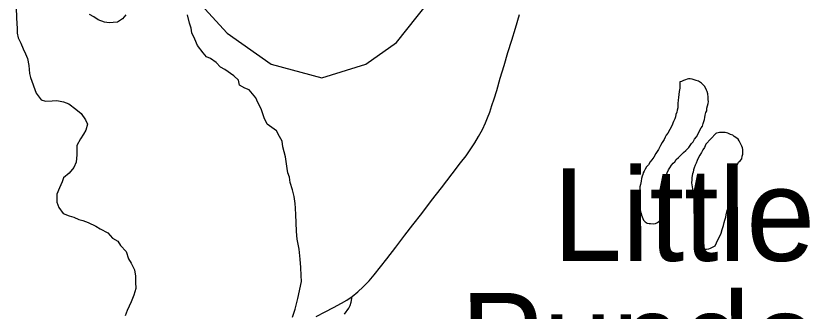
# Model space of a CAD drawing. Extents: x 103424 to 290657, y 38711 to 110967.
# Drawn here: x 144032 to 149253, y 53148 to 55076 of the extents above; entities that cross this region are included whole.
import ezdxf

# ---------------------------------------------------------------- set-up
doc = ezdxf.new("R2010")
doc.units = 0
for name, color, linetype in [('GM_X_Major_Lake', 7, 'Continuous'), ('GM_X_Major_River', 7, 'Continuous'), ('GM_X_Minor_Lake', 7, 'Continuous'), ('GM_X_Minor_Lake_Text', 7, 'Continuous'), ('GM_X_Rail_Line', 7, 'Continuous'), ('GM_X_State_Route', 7, 'Continuous'), ('GM_X_Township_Road', 7, 'Continuous')]:
    doc.layers.add(name, color=color, linetype=linetype)

msp = doc.modelspace()

# ---------------------------------------------------------------- linework, layer by layer
at = {"layer": 'GM_X_Major_Lake'}
for points in [[(144032.5, 55130.9), (144034.5, 55064.3), (144040.5, 54991.6), (144040.5, 54963.4), (144046.6, 54933.1), (144062.7, 54898.8), (144078.8, 54862.5), (144094.9, 54830.2), (144107, 54800), (144115.1, 54753.6), (144119.1, 54701.1), (144127.1, 54674.9), (144163.4, 54574), (144195.7, 54529.7), (144223.9, 54521.6), (144268.2, 54523.7), (144298.5, 54525.7), (144340.8, 54517.7), (144375.1, 54503.6), (144421.4, 54469.4), (144455.7, 54441.2), (144483.9, 54398.8), (144496, 54370.6), (144485.9, 54332.2), (144471.8, 54306), (144451.6, 54275.7), (144427.4, 54233.3), (144427.4, 54170.7), (144423.4, 54124.3), (144407.2, 54090), (144377, 54051.6), (144340.7, 54021.3), (144332.6, 53995), (144314.5, 53956.7), (144298.3, 53914.3), (144298.3, 53863.8), (144310.4, 53827.5), (144338.6, 53789.2), (144376.9, 53775.1), (144407.2, 53765.1), (144441.4, 53751), (144467.6, 53742.9), (144501.9, 53730.9)], [(144746.1, 55083.2), (144723.9, 55057), (144691.7, 55036.8), (144663.4, 55032.7), (144637.2, 55030.7), (144607, 55034.7), (144566.7, 55050.8), (144538.5, 55070.9), (144510.2, 55085)], [(145852.5, 53780.9), (145850.5, 53823.2), (145848.5, 53855.5), (145840.5, 53899.9), (145830.4, 53944.3), (145814.3, 53990.7), (145810.3, 54027), (145800.2, 54055.3), (145796.2, 54083.5), (145784.1, 54158.2), (145768, 54222.7), (145763.9, 54261.1), (145745.8, 54291.3), (145725.6, 54327.6), (145665.2, 54371.9), (145645, 54412.3), (145637, 54438.5), (145626.9, 54470.8), (145604.7, 54513.1), (145592.7, 54543.4), (145548.3, 54595.8), (145520.1, 54605.9), (145485.8, 54626), (145479.8, 54658.3), (145449.6, 54686.5), (145389.1, 54726.8), (145360.9, 54742.9), (145334.7, 54773.2), (145296.4, 54799.3), (145270.2, 54809.4), (145250, 54835.6), (145211.7, 54884), (145195.6, 54924.4), (145175.4, 54966.7), (145171.4, 54997), (145161.3, 55029.2), (145147.2, 55083.7)], [(145830.3, 53114.9), (145846.4, 53165.4), (145854.5, 53191.6), (145864.5, 53236), (145888.8, 53347), (145886.7, 53385.4), (145884.7, 53437.8), (145880.7, 53492.3), (145872.7, 53556.9), (145860.6, 53621.4), (145856.6, 53671.9), (145854.6, 53730.4), (145852.5, 53780.9)], [(144501.9, 53730.9), (144552.3, 53706.7), (144580.5, 53688.6), (144628.9, 53662.4), (144659.1, 53628.1), (144693.4, 53608), (144711.5, 53581.8), (144747.8, 53541.4), (144763.9, 53495), (144780.1, 53464.8), (144802.2, 53422.4), (144808.3, 53380.1), (144808.3, 53341.7), (144810.3, 53301.4), (144798.2, 53257), (144782, 53214.6), (144755.8, 53158), (144741.7, 53121.7)]]:
    msp.add_lwpolyline(points, dxfattribs=at)
at = {"layer": 'GM_X_Major_River'}
for points in [[(144032.5, 55130.9), (144034.5, 55064.3), (144040.5, 54991.6), (144040.5, 54963.4), (144046.6, 54933.1), (144062.7, 54898.8), (144078.8, 54862.5), (144094.9, 54830.2), (144107, 54800), (144115.1, 54753.6), (144119.1, 54701.1), (144127.1, 54674.9), (144163.4, 54574), (144195.7, 54529.7), (144223.9, 54521.6), (144268.2, 54523.7), (144298.5, 54525.7), (144340.8, 54517.7), (144375.1, 54503.6), (144421.4, 54469.4), (144455.7, 54441.2), (144483.9, 54398.8), (144496, 54370.6), (144485.9, 54332.2), (144471.8, 54306), (144451.6, 54275.7), (144427.4, 54233.3), (144427.4, 54170.7), (144423.4, 54124.3), (144407.2, 54090), (144377, 54051.6), (144340.7, 54021.3), (144332.6, 53995), (144314.5, 53956.7), (144298.3, 53914.3), (144298.3, 53863.8), (144310.4, 53827.5), (144338.6, 53789.2), (144376.9, 53775.1), (144407.2, 53765.1), (144441.4, 53751), (144467.6, 53742.9), (144501.9, 53730.9)], [(144746.1, 55083.2), (144723.9, 55057), (144691.7, 55036.8), (144663.4, 55032.7), (144637.2, 55030.7), (144607, 55034.7), (144566.7, 55050.8), (144538.5, 55070.9), (144510.2, 55085)], [(145852.5, 53780.9), (145850.5, 53823.2), (145848.5, 53855.5), (145840.5, 53899.9), (145830.4, 53944.3), (145814.3, 53990.7), (145810.3, 54027), (145800.2, 54055.3), (145796.2, 54083.5), (145784.1, 54158.2), (145768, 54222.7), (145763.9, 54261.1), (145745.8, 54291.3), (145725.6, 54327.6), (145665.2, 54371.9), (145645, 54412.3), (145637, 54438.5), (145626.9, 54470.8), (145604.7, 54513.1), (145592.7, 54543.4), (145548.3, 54595.8), (145520.1, 54605.9), (145485.8, 54626), (145479.8, 54658.3), (145449.6, 54686.5), (145389.1, 54726.8), (145360.9, 54742.9), (145334.7, 54773.2), (145296.4, 54799.3), (145270.2, 54809.4), (145250, 54835.6), (145211.7, 54884), (145195.6, 54924.4), (145175.4, 54966.7), (145171.4, 54997), (145161.3, 55029.2), (145147.2, 55083.7)], [(145830.3, 53114.9), (145846.4, 53165.4), (145854.5, 53191.6), (145864.5, 53236), (145888.8, 53347), (145886.7, 53385.4), (145884.7, 53437.8), (145880.7, 53492.3), (145872.7, 53556.9), (145860.6, 53621.4), (145856.6, 53671.9), (145854.6, 53730.4), (145852.5, 53780.9)], [(144501.9, 53730.9), (144552.3, 53706.7), (144580.5, 53688.6), (144628.9, 53662.4), (144659.1, 53628.1), (144693.4, 53608), (144711.5, 53581.8), (144747.8, 53541.4), (144763.9, 53495), (144780.1, 53464.8), (144802.2, 53422.4), (144808.3, 53380.1), (144808.3, 53341.7), (144810.3, 53301.4), (144798.2, 53257), (144782, 53214.6), (144755.8, 53158), (144741.7, 53121.7)]]:
    msp.add_lwpolyline(points, dxfattribs=at)
at = {"layer": 'GM_X_Minor_Lake'}
for points in [[(148504.7, 54389.4), (148508.5, 54401.6), (148512.3, 54413.8), (148514, 54430), (148517.7, 54446.2), (148523.5, 54458.4), (148525.1, 54474.6), (148528.8, 54490.9), (148532.6, 54505.1), (148534.3, 54519.3), (148534.1, 54529.3), (148533.7, 54547.5), (148531.2, 54569.7), (148526.8, 54583.7), (148522.6, 54593.7), (148512, 54615.7), (148503.7, 54625.6), (148489.3, 54637.4), (148470.8, 54651.1), (148454.5, 54656.8), (148442.3, 54660.6), (148428.1, 54664.3), (148415.9, 54666.1), (148405.8, 54665.9), (148395.8, 54663.6), (148385.8, 54659.4), (148373.7, 54655.1), (148359.7, 54648.7), (148349.7, 54646.5)], [(148349.7, 54646.5), (148348.5, 54606.1), (148344.9, 54583.8), (148341.3, 54565.5), (148339.7, 54545.3), (148338.1, 54527.1), (148336.5, 54506.9), (148336.8, 54490.7), (148335.1, 54478.6), (148331.4, 54462.3), (148329.6, 54450.2), (148323.9, 54433.9), (148320.2, 54419.7), (148316.4, 54405.5), (148308.7, 54389.2), (148297.2, 54360.7), (148269.9, 54313.6), (148260.1, 54299.3), (148254.3, 54287), (148246.5, 54270.7), (148234.8, 54252.3), (148223.1, 54231.8), (148209.5, 54207.3), (148193.9, 54180.8), (148180.3, 54156.2), (148166.5, 54139.8), (148156.7, 54125.4), (148144.9, 54107), (148133.1, 54092.6), (148123.3, 54078.3), (148117.6, 54064), (148109.7, 54053.7), (148107.9, 54043.6), (148104.1, 54033.4), (148100.4, 54017.2), (148096.7, 53999), (148093.1, 53978.7), (148089.4, 53962.4), (148087.7, 53946.3), (148086.1, 53928.1), (148084.4, 53911.9), (148084.7, 53897.7), (148085.1, 53879.6), (148085.5, 53859.4), (148085.9, 53843.3), (148088.2, 53829.2), (148090.5, 53817.1), (148092.9, 53801), (148097.1, 53789), (148099.4, 53779), (148103.7, 53766.9), (148107.9, 53756.9), (148112.2, 53746.9), (148122.6, 53735), (148136.9, 53725.3), (148149.1, 53723.5), (148159.2, 53723.7), (148177.4, 53722.1), (148191.5, 53724.4), (148203.5, 53730.7), (148221.4, 53743.3), (148241.4, 53753.8), (148259.5, 53756.2), (148259.3, 53768.3), (148264.6, 53802.7), (148270, 53835.2), (148273.7, 53849.4), (148273.5, 53861.5), (148273.1, 53879.6), (148270.7, 53895.7), (148268.1, 53921.9), (148265.8, 53936), (148261.4, 53954.1), (148259.1, 53968.2), (148258.8, 53982.3), (148258.5, 53996.4), (148258.2, 54008.5), (148259.8, 54028.8), (148261.5, 54040.9), (148267.3, 54055.2), (148275, 54073.5), (148284.8, 54087.8), (148294.6, 54104.2), (148306.4, 54116.6), (148316.3, 54126.9), (148326.1, 54141.2), (148340, 54153.6), (148357.8, 54172.2), (148373.6, 54186.7), (148387.5, 54199.1), (148397.4, 54209.4), (148407.3, 54219.7), (148417.1, 54232), (148424.9, 54246.3), (148434.8, 54256.7), (148444.5, 54273), (148458.3, 54289.5), (148487.4, 54346.6), (148495.3, 54358.9), (148501, 54375.2), (148504.7, 54389.4)], [(148583.2, 54310.4), (148518, 54240.3), (148508.3, 54219.9), (148498.6, 54203.5), (148488.8, 54187.2), (148479.1, 54168.8), (148467.4, 54150.4), (148461.7, 54134.1), (148455.9, 54117.8), (148448.2, 54103.5), (148442.4, 54087.2), (148438.7, 54073), (148435, 54058.8), (148431.2, 54048.6), (148429.4, 54036.5), (148427.7, 54022.3), (148425.9, 54008.1), (148424.3, 53989.9), (148431.2, 53949.7), (148433.5, 53939.7), (148442, 53919.7), (148448.3, 53907.7), (148454.7, 53893.7), (148461, 53879.7), (148467.4, 53863.7), (148473.9, 53845.6), (148478.3, 53829.6), (148480.5, 53817.5), (148482.8, 53805.5), (148485.2, 53787.3), (148489.5, 53775.3), (148491.8, 53763.3), (148494.1, 53751.2), (148494.4, 53739.1), (148494.6, 53729), (148496.8, 53718.9), (148495.1, 53702.8), (148493.5, 53684.6), (148491.9, 53666.4), (148488.3, 53646.1), (148486.5, 53636), (148484.7, 53623.8), (148485, 53609.7), (148485.3, 53595.6), (148487.6, 53583.5), (148491.9, 53569.5), (148506.3, 53557.6), (148522.5, 53556), (148536.6, 53558.3), (148548.6, 53562.6), (148566.7, 53571.1), (148578.6, 53579.4), (148588.3, 53597.8), (148617.3, 53661), (148624.8, 53685.4), (148632.4, 53711.8), (148638, 53730.1), (148641.7, 53746.3), (148647.4, 53764.6), (148651.1, 53780.9), (148656.6, 53809.2), (148662.3, 53825.5), (148666, 53841.7), (148671.7, 53858), (148673.4, 53870.2), (148677.3, 53880.4), (148679, 53892.5), (148680.8, 53904.7), (148680.6, 53914.8), (148684.2, 53933), (148686, 53943.1), (148689.9, 53953.3), (148691.6, 53967.5), (148695.3, 53981.7), (148701, 53998), (148704.7, 54016.2), (148706.4, 54032.4), (148710, 54050.6), (148711.7, 54064.8), (148713.4, 54081), (148719.1, 54099.3), (148726.9, 54113.6), (148730.7, 54123.8), (148740.6, 54132.1), (148752.5, 54144.4), (148754.1, 54162.7), (148757.8, 54176.9)], [(148757.8, 54176.9), (148759.6, 54189), (148759.2, 54207.2), (148757, 54217.2), (148752.7, 54227.2), (148735.8, 54263.2), (148727.5, 54273.1), (148713.1, 54284.9), (148702.9, 54290.8), (148692.6, 54298.6), (148678.3, 54304.3), (148662, 54312.1), (148643.7, 54317.7), (148627.5, 54317.4), (148617.4, 54317.2), (148607.3, 54316.9), (148597.3, 54314.7), (148587.2, 54312.5), (148583.2, 54310.4)]]:
    msp.add_lwpolyline(points, dxfattribs=at)
at = {"layer": 'GM_X_Rail_Line'}
msp.add_lwpolyline([(144782.7, 55645.9), (145405.5, 54964.8), (145692, 54761.2), (146019.9, 54674), (146306.4, 54761.2), (146505.7, 54902.5), (146783.9, 55255.5)], dxfattribs=at)
at = {"layer": 'GM_X_State_Route'}
msp.add_lwpolyline([(145983.4, 53117.3), (146042.6, 53149.7), (146097.8, 53178), (146148.9, 53205.4), (146182.8, 53225.6), (146218, 53249.3), (146255.2, 53279.8), (146289.8, 53310.7), (146328.3, 53351.1), (146361.2, 53389.3), (146443, 53493.4), (146502.1, 53570.5), (146561.7, 53648.1), (146613.3, 53715.4), (146670.7, 53790), (146734.5, 53873.3), (146798.3, 53956.3), (146868.4, 54047.8), (146923.2, 54119.1), (146958.4, 54165), (146990.1, 54211.6), (147015.6, 54250.4), (147040.3, 54291.7), (147065.8, 54336.6), (147086, 54379.7), (147099.2, 54413.1), (147113.3, 54450.1), (147127, 54492.1), (147140.7, 54535.4), (147157.8, 54589.5), (147181.3, 54670.5), (147206, 54754.4), (147230.5, 54837.3), (147255.4, 54919), (147279.2, 54997.2), (147305.2, 55085.4)], dxfattribs=at)
at = {"layer": 'GM_X_Township_Road'}
msp.add_lwpolyline([(146169.1, 53132.7), (146196.5, 53172), (146204.6, 53190.2), (146211.1, 53211.5), (146218, 53249.3)], dxfattribs=at)

# ---------------------------------------------------------------- texts
at = {"layer": 'GM_X_Minor_Lake_Text'}
for s, height, rotation, p in [('Little', 604.1, 0.0665, (147523.4, 53479.1)), ('Punderson', 604.11, 0.0663, (146922, 52667.4))]:
    msp.add_text(s, height=height, rotation=rotation, dxfattribs=at).set_placement(p)

doc.saveas('drawing.dxf')
